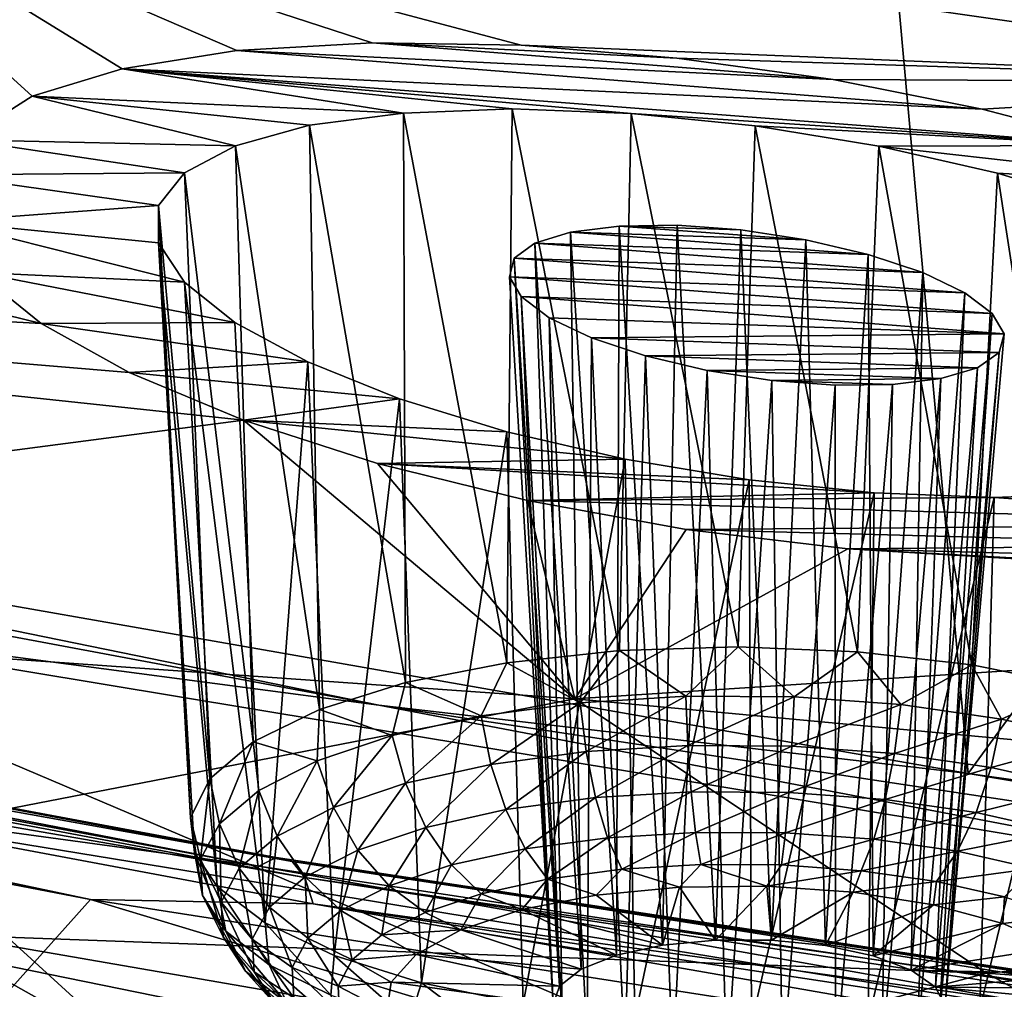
# Model space of a CAD drawing. Header units: metres. Extents: x -106 to 264, y -111 to 81.
# Tile 247 of 549: x 171.99 to 174.5, y -2.63 to -0.16. Entities that reach past the tile are written whole.
import ezdxf

# ---------------------------------------------------------------- set-up
doc = ezdxf.new("R2010")
doc.units = ezdxf.units.M
doc.layers.add('solid_20422013', color=7, linetype='CONTINUOUS')

msp = doc.modelspace()

# ---------------------------------------------------------------- linework, layer by layer
at = {"layer": 'solid_20422013'}
for points in [[(173.901184, 3.493361, 248.979294), (170.03476, 4.30141, 246.734848), (169.804535, -1.27433, 253.632538)], [(173.901184, 3.493361, 248.979294), (169.804535, -1.27433, 253.632538), (174.403946, -2.081968, 255.875839)], [(177.956284, 2.799484, 250.906601), (173.901184, 3.493361, 248.979294), (174.403946, -2.081968, 255.875839)], [(177.956284, 2.799484, 250.906601), (174.403946, -2.081968, 255.875839), (179.189987, -2.753742, 257.74176)], [(175.196609, 0.375707, 202.372467), (175.601959, -0.319537, 204.303589), (171.303879, 0.295601, 204.389664)], [(173.26503, -0.224842, 205.04567), (171.303879, 0.295601, 204.389664), (175.601959, -0.319537, 204.303589)], [(172.01796, -0.35495, 206.063889), (171.843399, -0.466241, 206.50853), (171.303879, 0.295601, 204.389664)], [(172.247772, -0.284876, 205.726395), (172.01796, -0.35495, 206.063889), (171.303879, 0.295601, 204.389664)], [(172.539658, -0.238465, 205.436157), (172.247772, -0.284876, 205.726395), (171.303879, 0.295601, 204.389664)], [(172.885406, -0.21884, 205.207199), (172.539658, -0.238465, 205.436157), (171.303879, 0.295601, 204.389664)], [(173.26503, -0.224842, 205.04567), (172.885406, -0.21884, 205.207199), (171.303879, 0.295601, 204.389664)], [(172.041275, -0.934397, 207.930222), (168.325714, -0.729181, 209.393539), (167.54007, 0.170613, 206.894272)], [(171.879745, -0.803958, 207.58551), (172.041275, -0.934397, 207.930222), (167.54007, 0.170613, 206.894272)], [(174.059723, -0.312499, 204.951889), (172.539658, -0.238465, 205.436157), (172.885406, -0.21884, 205.207199)], [(173.662033, -0.257447, 204.962326), (172.885406, -0.21884, 205.207199), (173.26503, -0.224842, 205.04567)], [(174.059723, -0.312499, 204.951889), (172.885406, -0.21884, 205.207199), (173.662033, -0.257447, 204.962326)], [(173.662033, -0.257447, 204.962326), (173.26503, -0.224842, 205.04567), (175.601959, -0.319537, 204.303589)], [(174.440323, -0.388021, 205.016083), (172.247772, -0.284876, 205.726395), (172.539658, -0.238465, 205.436157)], [(174.440323, -0.388021, 205.016083), (172.539658, -0.238465, 205.436157), (174.059723, -0.312499, 204.951889)], [(174.059723, -0.312499, 204.951889), (173.662033, -0.257447, 204.962326), (175.601959, -0.319537, 204.303589)], [(172.964935, -0.397787, 205.730286), (172.01796, -0.35495, 206.063889), (172.247772, -0.284876, 205.726395)], [(174.7948, -0.48017, 205.146744), (172.247772, -0.284876, 205.726395), (174.440323, -0.388021, 205.016083)], [(173.545258, -0.398772, 205.45787), (172.247772, -0.284876, 205.726395), (174.7948, -0.48017, 205.146744)], [(173.24231, -0.386961, 205.565338), (172.964935, -0.397787, 205.730286), (172.247772, -0.284876, 205.726395)], [(173.545258, -0.398772, 205.45787), (173.24231, -0.386961, 205.565338), (172.247772, -0.284876, 205.726395)], [(174.440323, -0.388021, 205.016083), (174.059723, -0.312499, 204.951889), (175.601959, -0.319537, 204.303589)], [(174.7948, -0.48017, 205.146744), (174.440323, -0.388021, 205.016083), (175.601959, -0.319537, 204.303589)], [(172.536636, -0.481004, 206.204391), (171.843399, -0.466241, 206.50853), (172.01796, -0.35495, 206.063889)], [(172.725601, -0.429019, 205.947021), (172.536636, -0.481004, 206.204391), (172.01796, -0.35495, 206.063889)], [(172.964935, -0.397787, 205.730286), (172.725601, -0.429019, 205.947021), (172.01796, -0.35495, 206.063889)], [(172.969635, -1.850081, 205.3293), (172.725601, -0.429019, 205.947021), (172.964935, -0.397787, 205.730286)], [(173.228439, -1.799336, 205.176147), (172.964935, -0.397787, 205.730286), (173.24231, -0.386961, 205.565338)], [(173.228439, -1.799336, 205.176147), (172.969635, -1.850081, 205.3293), (172.964935, -0.397787, 205.730286)], [(173.515533, -1.768515, 205.077972), (173.228439, -1.799336, 205.176147), (173.24231, -0.386961, 205.565338)], [(173.515533, -1.768515, 205.077972), (173.24231, -0.386961, 205.565338), (173.545258, -0.398772, 205.45787)], [(173.817902, -1.759017, 205.03923), (173.515533, -1.768515, 205.077972), (173.545258, -0.398772, 205.45787)], [(173.861282, -0.43041, 205.412338), (173.545258, -0.398772, 205.45787), (174.7948, -0.48017, 205.146744)], [(173.817902, -1.759017, 205.03923), (173.545258, -0.398772, 205.45787), (173.861282, -0.43041, 205.412338)], [(172.75087, -1.918448, 205.530487), (172.536636, -0.481004, 206.204391), (172.725601, -0.429019, 205.947021)], [(172.969635, -1.850081, 205.3293), (172.75087, -1.918448, 205.530487), (172.725601, -0.429019, 205.947021)], [(174.121796, -1.771272, 205.061676), (173.817902, -1.759017, 205.03923), (173.861282, -0.43041, 205.412338)], [(174.176575, -0.482367, 205.42981), (173.861282, -0.43041, 205.412338), (174.7948, -0.48017, 205.146744)], [(174.121796, -1.771272, 205.061676), (173.861282, -0.43041, 205.412338), (174.176575, -0.482367, 205.42981)], [(172.406342, -0.550073, 206.490952), (171.78746, -0.555273, 206.824097), (171.843399, -0.466241, 206.50853)], [(172.536636, -0.481004, 206.204391), (172.406342, -0.550073, 206.490952), (171.843399, -0.466241, 206.50853)], [(172.582047, -2.001335, 205.770569), (172.406342, -0.550073, 206.490952), (172.536636, -0.481004, 206.204391)], [(172.75087, -1.918448, 205.530487), (172.582047, -2.001335, 205.770569), (172.536636, -0.481004, 206.204391)], [(174.413452, -1.804724, 205.144302), (174.121796, -1.771272, 205.061676), (174.176575, -0.482367, 205.42981)], [(174.176575, -0.482367, 205.42981), (174.7948, -0.48017, 205.146744), (175.112793, -0.587449, 205.343567)], [(174.478775, -0.550965, 205.510086), (174.176575, -0.482367, 205.42981), (175.112793, -0.587449, 205.343567)], [(174.413452, -1.804724, 205.144302), (174.176575, -0.482367, 205.42981), (174.478775, -0.550965, 205.510086)], [(172.406342, -0.550073, 206.490952), (172.340118, -0.633801, 206.793762), (171.78746, -0.555273, 206.824097)], [(172.47084, -2.094982, 206.038651), (172.340118, -0.633801, 206.793762), (172.406342, -0.550073, 206.490952)], [(172.582047, -2.001335, 205.770569), (172.47084, -2.094982, 206.038651), (172.406342, -0.550073, 206.490952)], [(174.679642, -1.857855, 205.28334), (174.413452, -1.804724, 205.144302), (174.478775, -0.550965, 205.510086)], [(174.755051, -0.634732, 205.65004), (174.478775, -0.550965, 205.510086), (175.112793, -0.587449, 205.343567)], [(174.679642, -1.857855, 205.28334), (174.478775, -0.550965, 205.510086), (174.755051, -0.634732, 205.65004)], [(172.340118, -0.633801, 206.793762), (171.793167, -0.673941, 207.205933), (171.78746, -0.555273, 206.824097)], [(172.340118, -0.633801, 206.793762), (172.340485, -0.728552, 207.099274), (171.793167, -0.673941, 207.205933)], [(172.422287, -2.195141, 206.322586), (172.340485, -0.728552, 207.099274), (172.340118, -0.633801, 206.793762)], [(172.47084, -2.094982, 206.038651), (172.422287, -2.195141, 206.322586), (172.340118, -0.633801, 206.793762)], [(172.406891, -0.829096, 207.394424), (171.879745, -0.803958, 207.58551), (171.793167, -0.673941, 207.205933)], [(172.340485, -0.728552, 207.099274), (172.406891, -0.829096, 207.394424), (171.793167, -0.673941, 207.205933)], [(173.299744, -0.729667, 206.627319), (173.417709, -2.58058, 205.992493), (173.390579, -0.701451, 206.493164)], [(173.299744, -0.729667, 206.627319), (173.390579, -0.701451, 206.493164), (174.149704, -0.757995, 206.316574)], [(173.390579, -0.701451, 206.493164), (173.507782, -2.544835, 205.888275), (173.514236, -0.685742, 206.383408)], [(173.390579, -0.701451, 206.493164), (173.514236, -0.685742, 206.383408), (173.990479, -0.720805, 206.271118)], [(173.390579, -0.701451, 206.493164), (173.417709, -2.58058, 205.992493), (173.507782, -2.544835, 205.888275)], [(173.390579, -0.701451, 206.493164), (173.990479, -0.720805, 206.271118), (174.149704, -0.757995, 206.316574)], [(173.514236, -0.685742, 206.383408), (173.507782, -2.544835, 205.888275), (173.625244, -2.519419, 205.812042)], [(173.514236, -0.685742, 206.383408), (173.625244, -2.519419, 205.812042), (173.662399, -0.683647, 206.306473)], [(173.514236, -0.685742, 206.383408), (173.662399, -0.683647, 206.306473), (173.824631, -0.695549, 206.268097)], [(173.514236, -0.685742, 206.383408), (173.824631, -0.695549, 206.268097), (173.990479, -0.720805, 206.271118)], [(173.662399, -0.683647, 206.306473), (173.625244, -2.519419, 205.812042), (173.76059, -2.506394, 205.770004)], [(173.662399, -0.683647, 206.306473), (173.76059, -2.506394, 205.770004), (173.824631, -0.695549, 206.268097)], [(173.824631, -0.695549, 206.268097), (173.76059, -2.506394, 205.770004), (173.902832, -2.506812, 205.765533)], [(173.824631, -0.695549, 206.268097), (173.902832, -2.506812, 205.765533), (173.990479, -0.720805, 206.271118)], [(173.990479, -0.720805, 206.271118), (173.902832, -2.506812, 205.765533), (174.040451, -2.520641, 205.799011)], [(173.990479, -0.720805, 206.271118), (174.040451, -2.520641, 205.799011), (174.149704, -0.757995, 206.316574)], [(172.55722, -1.181052, 208.480423), (169.328354, -1.603885, 211.823135), (168.325714, -0.729181, 209.393539)], [(172.265991, -1.059643, 208.227585), (172.55722, -1.181052, 208.480423), (168.325714, -0.729181, 209.393539)], [(172.041275, -0.934397, 207.930222), (172.265991, -1.059643, 208.227585), (168.325714, -0.729181, 209.393539)], [(172.490341, -2.369559, 206.811005), (172.406891, -0.829096, 207.394424), (172.340485, -0.728552, 207.099274)], [(172.432434, -2.2831, 206.569855), (172.490341, -2.369559, 206.811005), (172.340485, -0.728552, 207.099274)], [(172.422287, -2.195141, 206.322586), (172.432434, -2.2831, 206.569855), (172.340485, -0.728552, 207.099274)], [(173.246857, -0.768123, 206.777222), (173.36232, -2.62376, 206.116272), (173.299744, -0.729667, 206.627319)], [(173.246857, -0.768123, 206.777222), (173.299744, -0.729667, 206.627319), (174.288361, -0.804612, 206.401077)], [(173.299744, -0.729667, 206.627319), (173.36232, -2.62376, 206.116272), (173.417709, -2.58058, 205.992493)], [(173.299744, -0.729667, 206.627319), (174.149704, -0.757995, 206.316574), (174.288361, -0.804612, 206.401077)], [(173.235062, -0.814916, 206.933151), (173.3461, -2.670876, 206.249573), (173.246857, -0.768123, 206.777222)], [(173.235062, -0.814916, 206.933151), (173.246857, -0.768123, 206.777222), (174.395538, -0.855814, 206.516678)], [(173.246857, -0.768123, 206.777222), (173.3461, -2.670876, 206.249573), (173.36232, -2.62376, 206.116272)], [(173.246857, -0.768123, 206.777222), (174.288361, -0.804612, 206.401077), (174.395538, -0.855814, 206.516678)], [(174.149704, -0.757995, 206.316574), (174.040451, -2.520641, 205.799011), (174.162323, -2.546761, 205.867722)], [(174.149704, -0.757995, 206.316574), (174.162323, -2.546761, 205.867722), (174.288361, -0.804612, 206.401077)], [(172.535339, -0.932124, 207.664886), (172.041275, -0.934397, 207.930222), (171.879745, -0.803958, 207.58551)], [(172.406891, -0.829096, 207.394424), (172.535339, -0.932124, 207.664886), (171.879745, -0.803958, 207.58551)], [(173.235062, -0.814916, 206.933151), (173.265045, -0.865895, 207.084824), (173.3461, -2.670876, 206.249573)], [(173.235062, -0.814916, 206.933151), (174.465775, -0.909034, 206.654633), (173.265045, -0.865895, 207.084824)], [(173.235062, -0.814916, 206.933151), (174.395538, -0.855814, 206.516678), (174.465775, -0.909034, 206.654633)], [(174.288361, -0.804612, 206.401077), (174.162323, -2.546761, 205.867722), (174.258545, -2.583055, 205.966095)], [(174.288361, -0.804612, 206.401077), (174.258545, -2.583055, 205.966095), (174.395538, -0.855814, 206.516678)], [(172.612091, -2.4626, 207.068146), (172.535339, -0.932124, 207.664886), (172.406891, -0.829096, 207.394424)], [(172.612091, -2.4626, 207.068146), (172.406891, -0.829096, 207.394424), (172.490341, -2.369559, 206.811005)], [(173.265045, -0.865895, 207.084824), (173.370377, -2.718111, 206.381607), (173.3461, -2.670876, 206.249573)], [(173.265045, -0.865895, 207.084824), (173.336227, -0.919753, 207.22403), (173.370377, -2.718111, 206.381607)], [(173.265045, -0.865895, 207.084824), (174.465775, -0.909034, 206.654633), (174.495956, -0.960893, 206.809052)], [(173.265045, -0.865895, 207.084824), (174.495956, -0.960893, 206.809052), (173.336227, -0.919753, 207.22403)], [(174.395538, -0.855814, 206.516678), (174.258545, -2.583055, 205.966095), (174.321335, -2.626582, 206.086166)], [(174.395538, -0.855814, 206.516678), (174.321335, -2.626582, 206.086166), (174.465775, -0.909034, 206.654633)], [(173.336227, -0.919753, 207.22403), (173.433167, -2.761638, 206.501678), (173.370377, -2.718111, 206.381607)], [(173.336227, -0.919753, 207.22403), (173.444, -0.971033, 207.339615), (173.433167, -2.761638, 206.501678)], [(173.336227, -0.919753, 207.22403), (174.495956, -0.960893, 206.809052), (173.444, -0.971033, 207.339615)], [(174.465775, -0.909034, 206.654633), (174.321335, -2.626582, 206.086166), (174.345612, -2.673817, 206.218201)], [(174.495956, -0.960893, 206.809052), (174.465775, -0.909034, 206.654633), (174.345612, -2.673817, 206.218201)], [(172.535339, -0.932124, 207.664886), (172.720718, -1.032452, 207.901917), (172.041275, -0.934397, 207.930222)], [(172.720718, -1.032452, 207.901917), (172.265991, -1.059643, 208.227585), (172.041275, -0.934397, 207.930222)], [(172.612091, -2.4626, 207.068146), (172.720718, -1.032452, 207.901917), (172.535339, -0.932124, 207.664886)], [(173.444, -0.971033, 207.339615), (173.529388, -2.797932, 206.600052), (173.433167, -2.761638, 206.501678)], [(173.444, -0.971033, 207.339615), (174.495956, -0.960893, 206.809052), (174.482895, -1.008267, 206.967133)], [(173.444, -0.971033, 207.339615), (173.581497, -1.017178, 207.422974), (173.529388, -2.797932, 206.600052)], [(173.444, -0.971033, 207.339615), (174.482895, -1.008267, 206.967133), (173.581497, -1.017178, 207.422974)], [(174.482895, -1.008267, 206.967133), (174.495956, -0.960893, 206.809052), (174.345612, -2.673817, 206.218201)], [(173.581497, -1.017178, 207.422974), (173.651245, -2.824052, 206.668762), (173.529388, -2.797932, 206.600052)], [(173.581497, -1.017178, 207.422974), (174.482895, -1.008267, 206.967133), (174.427628, -1.047009, 207.118805)], [(173.581497, -1.017178, 207.422974), (173.738632, -1.054085, 207.467987), (173.651245, -2.824052, 206.668762)], [(173.581497, -1.017178, 207.422974), (174.427628, -1.047009, 207.118805), (173.738632, -1.054085, 207.467987)], [(174.482895, -1.008267, 206.967133), (174.345612, -2.673817, 206.218201), (174.329391, -2.720933, 206.351501)], [(174.427628, -1.047009, 207.118805), (174.482895, -1.008267, 206.967133), (174.329391, -2.720933, 206.351501)], [(172.720718, -1.032452, 207.901917), (172.955048, -1.126672, 208.094681), (172.265991, -1.059643, 208.227585)], [(172.612091, -2.4626, 207.068146), (172.788025, -2.545847, 207.295563), (172.720718, -1.032452, 207.901917)], [(172.788025, -2.545847, 207.295563), (172.955048, -1.126672, 208.094681), (172.720718, -1.032452, 207.901917)], [(173.738632, -1.054085, 207.467987), (173.788879, -2.837881, 206.70224), (173.651245, -2.824052, 206.668762)], [(173.738632, -1.054085, 207.467987), (174.427628, -1.047009, 207.118805), (174.334381, -1.074937, 207.252762)], [(173.738632, -1.054085, 207.467987), (173.903931, -1.07948, 207.471466), (173.788879, -2.837881, 206.70224)], [(173.738632, -1.054085, 207.467987), (174.334381, -1.074937, 207.252762), (173.903931, -1.07948, 207.471466)], [(174.427628, -1.047009, 207.118805), (174.329391, -2.720933, 206.351501), (174.274002, -2.764113, 206.475281)], [(174.334381, -1.074937, 207.252762), (174.427628, -1.047009, 207.118805), (174.274002, -2.764113, 206.475281)], [(172.902435, -1.907123, 255.256577), (168.432953, -1.071269, 252.934906), (171.036484, -1.660947, 254.382996)], [(169.804535, -1.27433, 253.632538), (168.432953, -1.071269, 252.934906), (172.902435, -1.907123, 255.256577)], [(172.955048, -1.126672, 208.094681), (172.55722, -1.181052, 208.480423), (172.265991, -1.059643, 208.227585)], [(173.903931, -1.07948, 207.471466), (174.334381, -1.074937, 207.252762), (174.211395, -1.089903, 207.359436)], [(174.334381, -1.074937, 207.252762), (174.274002, -2.764113, 206.475281), (174.183914, -2.799858, 206.579498)], [(174.211395, -1.089903, 207.359436), (174.334381, -1.074937, 207.252762), (174.183914, -2.799858, 206.579498)], [(173.903931, -1.07948, 207.471466), (173.931122, -2.838299, 206.697769), (173.788879, -2.837881, 206.70224)], [(173.903931, -1.07948, 207.471466), (174.065521, -1.09157, 207.433914), (173.931122, -2.838299, 206.697769)], [(173.903931, -1.07948, 207.471466), (174.211395, -1.089903, 207.359436), (174.065521, -1.09157, 207.433914)], [(174.065521, -1.09157, 207.433914), (174.066452, -2.825274, 206.655716), (173.931122, -2.838299, 206.697769)], [(174.065521, -1.09157, 207.433914), (174.211395, -1.089903, 207.359436), (174.066452, -2.825274, 206.655716)], [(174.211395, -1.089903, 207.359436), (174.183914, -2.799858, 206.579498), (174.066452, -2.825274, 206.655716)], [(172.955048, -1.126672, 208.094681), (173.228439, -1.210646, 208.234955), (172.55722, -1.181052, 208.480423)], [(172.788025, -2.545847, 207.295563), (173.010468, -2.615662, 207.483307), (172.955048, -1.126672, 208.094681)], [(173.010468, -2.615662, 207.483307), (173.228439, -1.210646, 208.234955), (172.955048, -1.126672, 208.094681)], [(172.55722, -1.181052, 208.480423), (173.401733, -1.890998, 210.463181), (169.328354, -1.603885, 211.823135)], [(172.55722, -1.181052, 208.480423), (172.898529, -1.291224, 208.672928), (173.401733, -1.890998, 210.463181)], [(173.529617, -1.280124, 208.31694), (172.898529, -1.291224, 208.672928), (172.55722, -1.181052, 208.480423)], [(173.228439, -1.210646, 208.234955), (173.529617, -1.280124, 208.31694), (172.55722, -1.181052, 208.480423)], [(173.010468, -2.615662, 207.483307), (173.269684, -2.668993, 207.623184), (173.228439, -1.210646, 208.234955)], [(173.269684, -2.668993, 207.623184), (173.529617, -1.280124, 208.31694), (173.228439, -1.210646, 208.234955)], [(174.403946, -2.081968, 255.875839), (169.804535, -1.27433, 253.632538), (172.902435, -1.907123, 255.256577)], [(173.529617, -1.280124, 208.31694), (173.845703, -1.333141, 208.336197), (172.898529, -1.291224, 208.672928)], [(172.898529, -1.291224, 208.672928), (173.280792, -1.385277, 208.793686), (173.401733, -1.890998, 210.463181)], [(174.16423, -1.365723, 208.291901), (173.280792, -1.385277, 208.793686), (172.898529, -1.291224, 208.672928)], [(173.845703, -1.333141, 208.336197), (174.16423, -1.365723, 208.291901), (172.898529, -1.291224, 208.672928)], [(173.269684, -2.668993, 207.623184), (173.554337, -2.70351, 207.709076), (173.529617, -1.280124, 208.31694)], [(173.554337, -2.70351, 207.709076), (173.845703, -1.333141, 208.336197), (173.529617, -1.280124, 208.31694)], [(173.554337, -2.70351, 207.709076), (173.852005, -2.717704, 207.737228), (173.845703, -1.333141, 208.336197)], [(173.852005, -2.717704, 207.737228), (174.16423, -1.365723, 208.291901), (173.845703, -1.333141, 208.336197)], [(174.16423, -1.365723, 208.291901), (174.470886, -1.377985, 208.184097), (173.280792, -1.385277, 208.793686)], [(174.470886, -1.377985, 208.184097), (175.453476, -1.446321, 207.956558), (173.280792, -1.385277, 208.793686)], [(173.852005, -2.717704, 207.737228), (174.149673, -2.710955, 207.706406), (174.16423, -1.365723, 208.291901)], [(174.149673, -2.710955, 207.706406), (174.470886, -1.377985, 208.184097), (174.16423, -1.365723, 208.291901)], [(174.149673, -2.710955, 207.706406), (174.434326, -2.683557, 207.617981), (174.470886, -1.377985, 208.184097)], [(174.434326, -2.683557, 207.617981), (174.751114, -1.367002, 208.017975), (174.470886, -1.377985, 208.184097)], [(174.434326, -2.683557, 207.617981), (174.693542, -2.636708, 207.475784), (174.751114, -1.367002, 208.017975)], [(174.470886, -1.377985, 208.184097), (174.751114, -1.367002, 208.017975), (175.453476, -1.446321, 207.956558)], [(173.280792, -1.385277, 208.793686), (173.685074, -1.459218, 208.839157), (173.401733, -1.890998, 210.463181)], [(173.280792, -1.385277, 208.793686), (175.453476, -1.446321, 207.956558), (173.685074, -1.459218, 208.839157)], [(168.129639, -1.450744, 253.204468), (168.078354, -1.471657, 253.286331), (172.596573, -2.318452, 255.638397)], [(172.64061, -2.296178, 255.55275), (168.129639, -1.450744, 253.204468), (172.596573, -2.318452, 255.638397)], [(168.176788, -1.461848, 253.118286), (168.129639, -1.450744, 253.204468), (172.64061, -2.296178, 255.55275)], [(173.685074, -1.459218, 208.839157), (175.453476, -1.446321, 207.956558), (175.191605, -1.499779, 208.252991)], [(172.596573, -2.318452, 255.638397), (168.078354, -1.471657, 253.286331), (171.061142, -2.108822, 254.984695)], [(172.681076, -2.306032, 255.463104), (168.176788, -1.461848, 253.118286), (172.64061, -2.296178, 255.55275)], [(168.214661, -1.503765, 253.03717), (168.176788, -1.461848, 253.118286), (172.681076, -2.306032, 255.463104)], [(173.685074, -1.459218, 208.839157), (174.097214, -1.508845, 208.802551), (173.401733, -1.890998, 210.463181)], [(173.685074, -1.459218, 208.839157), (175.191605, -1.499779, 208.252991), (174.097214, -1.508845, 208.802551)], [(172.713593, -2.346944, 255.379196), (168.214661, -1.503765, 253.03717), (172.681076, -2.306032, 255.463104)], [(168.239151, -1.571944, 252.969925), (168.214661, -1.503765, 253.03717), (172.713593, -2.346944, 255.379196)], [(174.097214, -1.508845, 208.802551), (175.191605, -1.499779, 208.252991), (174.866501, -1.528925, 208.50116)], [(174.097214, -1.508845, 208.802551), (176.917267, -1.663735, 208.037231), (173.401733, -1.890998, 210.463181)], [(174.097214, -1.508845, 208.802551), (174.497192, -1.533036, 208.690094), (176.917267, -1.663735, 208.037231)], [(174.097214, -1.508845, 208.802551), (174.866501, -1.528925, 208.50116), (174.497192, -1.533036, 208.690094)], [(172.166962, -2.40263, 254.989685), (167.68161, -1.540567, 252.595215), (168.239151, -1.571944, 252.969925)], [(171.700577, -2.924198, 254.54425), (167.68161, -1.540567, 252.595215), (172.166962, -2.40263, 254.989685)], [(172.734619, -2.414473, 255.310135), (168.239151, -1.571944, 252.969925), (172.713593, -2.346944, 255.379196)], [(172.166962, -2.40263, 254.989685), (168.239151, -1.571944, 252.969925), (172.734619, -2.414473, 255.310135)], [(173.401733, -1.890998, 210.463181), (170.541077, -2.447508, 214.166382), (169.328354, -1.603885, 211.823135)], [(171.036484, -1.660947, 254.382996), (169.997437, -2.39142, 253.507217), (172.296875, -2.811121, 254.672989)], [(171.036484, -1.660947, 254.382996), (172.296875, -2.811121, 254.672989), (174.652496, -3.198112, 255.747894)], [(175.476089, -2.398283, 256.43103), (171.036484, -1.660947, 254.382996), (174.652496, -3.198112, 255.747894)], [(172.902435, -1.907123, 255.256577), (171.036484, -1.660947, 254.382996), (175.476089, -2.398283, 256.43103)], [(176.917267, -1.663735, 208.037231), (177.818085, -2.303349, 209.813828), (173.401733, -1.890998, 210.463181)], [(173.415329, -1.901166, 205.087036), (173.228439, -1.799336, 205.176147), (173.515533, -1.768515, 205.077972)], [(173.684845, -1.884743, 205.030106), (173.415329, -1.901166, 205.087036), (173.515533, -1.768515, 205.077972)], [(173.684845, -1.884743, 205.030106), (173.515533, -1.768515, 205.077972), (173.817902, -1.759017, 205.03923)], [(173.960724, -1.88638, 205.023758), (173.684845, -1.884743, 205.030106), (173.817902, -1.759017, 205.03923)], [(173.960724, -1.88638, 205.023758), (173.817902, -1.759017, 205.03923), (174.121796, -1.771272, 205.061676)], [(174.232376, -1.906013, 205.068268), (173.960724, -1.88638, 205.023758), (174.121796, -1.771272, 205.061676)], [(174.232376, -1.906013, 205.068268), (174.121796, -1.771272, 205.061676), (174.413452, -1.804724, 205.144302)], [(173.162521, -1.935017, 205.192383), (172.969635, -1.850081, 205.3293), (173.228439, -1.799336, 205.176147)], [(173.415329, -1.901166, 205.087036), (173.162521, -1.935017, 205.192383), (173.228439, -1.799336, 205.176147)], [(174.489334, -1.942887, 205.161896), (174.232376, -1.906013, 205.068268), (174.413452, -1.804724, 205.144302)], [(174.489334, -1.942887, 205.161896), (174.413452, -1.804724, 205.144302), (174.679642, -1.857855, 205.28334)], [(172.936142, -1.984995, 205.342087), (172.75087, -1.918448, 205.530487), (172.969635, -1.850081, 205.3293)], [(173.162521, -1.935017, 205.192383), (172.936142, -1.984995, 205.342087), (172.969635, -1.850081, 205.3293)], [(174.721725, -1.995587, 205.301056), (174.489334, -1.942887, 205.161896), (174.679642, -1.857855, 205.28334)], [(173.401733, -1.890998, 210.463181), (174.451004, -2.590671, 212.406586), (170.541077, -2.447508, 214.166382)], [(177.563324, -2.612887, 257.216919), (172.902435, -1.907123, 255.256577), (175.476089, -2.398283, 256.43103)], [(174.403946, -2.081968, 255.875839), (172.902435, -1.907123, 255.256577), (177.563324, -2.612887, 257.216919)], [(173.187592, -2.058582, 205.198883), (173.162521, -1.935017, 205.192383), (173.415329, -1.901166, 205.087036)], [(173.430634, -2.02604, 205.097626), (173.187592, -2.058582, 205.198883), (173.415329, -1.901166, 205.087036)], [(177.818085, -2.303349, 209.813828), (174.451004, -2.590671, 212.406586), (173.401733, -1.890998, 210.463181)], [(173.430634, -2.02604, 205.097626), (173.415329, -1.901166, 205.087036), (173.684845, -1.884743, 205.030106)], [(173.689728, -2.010252, 205.042877), (173.430634, -2.02604, 205.097626), (173.684845, -1.884743, 205.030106)], [(173.689728, -2.010252, 205.042877), (173.684845, -1.884743, 205.030106), (173.960724, -1.88638, 205.023758)], [(173.954941, -2.011825, 205.036789), (173.689728, -2.010252, 205.042877), (173.960724, -1.88638, 205.023758)], [(173.954941, -2.011825, 205.036789), (173.960724, -1.88638, 205.023758), (174.232376, -1.906013, 205.068268)], [(174.21608, -2.030699, 205.079575), (173.954941, -2.011825, 205.036789), (174.232376, -1.906013, 205.068268)], [(174.21608, -2.030699, 205.079575), (174.232376, -1.906013, 205.068268), (174.489334, -1.942887, 205.161896)], [(172.744904, -2.049179, 205.530396), (172.582047, -2.001335, 205.770569), (172.75087, -1.918448, 205.530487)], [(172.936142, -1.984995, 205.342087), (172.744904, -2.049179, 205.530396), (172.75087, -1.918448, 205.530487)], [(172.969971, -2.106627, 205.342804), (172.936142, -1.984995, 205.342087), (173.162521, -1.935017, 205.192383)], [(173.187592, -2.058582, 205.198883), (172.969971, -2.106627, 205.342804), (173.162521, -1.935017, 205.192383)], [(174.463104, -2.066148, 205.169586), (174.21608, -2.030699, 205.079575), (174.489334, -1.942887, 205.161896)], [(174.463104, -2.066148, 205.169586), (174.489334, -1.942887, 205.161896), (174.721725, -1.995587, 205.301056)], [(172.495575, -2.209851, 205.992691), (172.47084, -2.094982, 206.038651), (172.582047, -2.001335, 205.770569)], [(172.59613, -2.125104, 205.750076), (172.495575, -2.209851, 205.992691), (172.582047, -2.001335, 205.770569)], [(172.744904, -2.049179, 205.530396), (172.59613, -2.125104, 205.750076), (172.582047, -2.001335, 205.770569)], [(172.786118, -2.16833, 205.523834), (172.744904, -2.049179, 205.530396), (172.936142, -1.984995, 205.342087)], [(172.969971, -2.106627, 205.342804), (172.786118, -2.16833, 205.523834), (172.936142, -1.984995, 205.342087)], [(174.686523, -2.11681, 205.30336), (174.463104, -2.066148, 205.169586), (174.721725, -1.995587, 205.301056)], [(173.225998, -2.173868, 205.233154), (173.187592, -2.058582, 205.198883), (173.430634, -2.02604, 205.097626)], [(173.454437, -2.143279, 205.137955), (173.225998, -2.173868, 205.233154), (173.430634, -2.02604, 205.097626)], [(173.454437, -2.143279, 205.137955), (173.430634, -2.02604, 205.097626), (173.689728, -2.010252, 205.042877)], [(173.697998, -2.128439, 205.086502), (173.454437, -2.143279, 205.137955), (173.689728, -2.010252, 205.042877)], [(173.697998, -2.128439, 205.086502), (173.689728, -2.010252, 205.042877), (173.954941, -2.011825, 205.036789)], [(173.947296, -2.129918, 205.08078), (173.697998, -2.128439, 205.086502), (173.954941, -2.011825, 205.036789)], [(173.947296, -2.129918, 205.08078), (173.954941, -2.011825, 205.036789), (174.21608, -2.030699, 205.079575)], [(174.192764, -2.147659, 205.120987), (173.947296, -2.129918, 205.08078), (174.21608, -2.030699, 205.079575)], [(174.192764, -2.147659, 205.120987), (174.21608, -2.030699, 205.079575), (174.463104, -2.066148, 205.169586)], [(172.643112, -2.241319, 205.735031), (172.59613, -2.125104, 205.750076), (172.744904, -2.049179, 205.530396)], [(172.786118, -2.16833, 205.523834), (172.643112, -2.241319, 205.735031), (172.744904, -2.049179, 205.530396)], [(173.021439, -2.21903, 205.368423), (172.969971, -2.106627, 205.342804), (173.187592, -2.058582, 205.198883)], [(173.225998, -2.173868, 205.233154), (173.021439, -2.21903, 205.368423), (173.187592, -2.058582, 205.198883)], [(174.424957, -2.18098, 205.205597), (174.192764, -2.147659, 205.120987), (174.463104, -2.066148, 205.169586)], [(179.189987, -2.753742, 257.74176), (174.403946, -2.081968, 255.875839), (177.563324, -2.612887, 257.216919)], [(174.424957, -2.18098, 205.205597), (174.463104, -2.066148, 205.169586), (174.686523, -2.11681, 205.30336)], [(172.447067, -2.300163, 206.248901), (172.422287, -2.195141, 206.322586), (172.47084, -2.094982, 206.038651)], [(172.495575, -2.209851, 205.992691), (172.447067, -2.300163, 206.248901), (172.47084, -2.094982, 206.038651)], [(172.848618, -2.27703, 205.538589), (172.786118, -2.16833, 205.523834), (172.969971, -2.106627, 205.342804)], [(173.021439, -2.21903, 205.368423), (172.848618, -2.27703, 205.538589), (172.969971, -2.106627, 205.342804)], [(171.061142, -2.108822, 254.984695), (169.655807, -3.193495, 255.8022), (171.996078, -3.602512, 256.945831)], [(171.061142, -2.108822, 254.984695), (171.996078, -3.602512, 256.945831), (174.384918, -3.9783, 257.996704)], [(175.582718, -2.848157, 257.038269), (171.061142, -2.108822, 254.984695), (174.384918, -3.9783, 257.996704)], [(172.596573, -2.318452, 255.638397), (171.061142, -2.108822, 254.984695), (175.582718, -2.848157, 257.038269)], [(172.546432, -2.32279, 205.968246), (172.495575, -2.209851, 205.992691), (172.59613, -2.125104, 205.750076)], [(172.643112, -2.241319, 205.735031), (172.546432, -2.32279, 205.968246), (172.59613, -2.125104, 205.750076)], [(173.48526, -2.24541, 205.205475), (173.454437, -2.143279, 205.137955), (173.697998, -2.128439, 205.086502)], [(173.709106, -2.23177, 205.158188), (173.48526, -2.24541, 205.205475), (173.697998, -2.128439, 205.086502)], [(173.709106, -2.23177, 205.158188), (173.697998, -2.128439, 205.086502), (173.947296, -2.129918, 205.08078)], [(173.938263, -2.23313, 205.152924), (173.709106, -2.23177, 205.158188), (173.947296, -2.129918, 205.08078)], [(173.938263, -2.23313, 205.152924), (173.947296, -2.129918, 205.08078), (174.192764, -2.147659, 205.120987)], [(174.634964, -2.228601, 205.331345), (174.424957, -2.18098, 205.205597), (174.686523, -2.11681, 205.30336)], [(173.275284, -2.273526, 205.292984), (173.225998, -2.173868, 205.233154), (173.454437, -2.143279, 205.137955)], [(173.48526, -2.24541, 205.205475), (173.275284, -2.273526, 205.292984), (173.454437, -2.143279, 205.137955)], [(174.163879, -2.249436, 205.189896), (173.938263, -2.23313, 205.152924), (174.192764, -2.147659, 205.120987)], [(174.163879, -2.249436, 205.189896), (174.192764, -2.147659, 205.120987), (174.424957, -2.18098, 205.205597)], [(172.714203, -2.345638, 205.737106), (172.643112, -2.241319, 205.735031), (172.786118, -2.16833, 205.523834)], [(172.848618, -2.27703, 205.538589), (172.714203, -2.345638, 205.737106), (172.786118, -2.16833, 205.523834)], [(173.08725, -2.315037, 205.417313), (173.021439, -2.21903, 205.368423), (173.225998, -2.173868, 205.233154)], [(173.275284, -2.273526, 205.292984), (173.08725, -2.315037, 205.417313), (173.225998, -2.173868, 205.233154)], [(174.377304, -2.280063, 205.267654), (174.163879, -2.249436, 205.189896), (174.424957, -2.18098, 205.205597)], [(174.377304, -2.280063, 205.267654), (174.424957, -2.18098, 205.205597), (174.634964, -2.228601, 205.331345)], [(172.452499, -2.39257, 206.508881), (172.432434, -2.2831, 206.569855), (172.422287, -2.195141, 206.322586)], [(172.447067, -2.300163, 206.248901), (172.452499, -2.39257, 206.508881), (172.422287, -2.195141, 206.322586)], [(172.296875, -2.811121, 254.672989), (169.997437, -2.39142, 253.507217), (170.270554, -2.228735, 253.055344)], [(170.270554, -2.228735, 253.055344), (170.270081, -2.369776, 253.004288), (174.882843, -3.169137, 255.224594)], [(174.88327, -3.028072, 255.275589), (170.270554, -2.228735, 253.055344), (174.882843, -3.169137, 255.224594)], [(172.296875, -2.811121, 254.672989), (170.270554, -2.228735, 253.055344), (174.88327, -3.028072, 255.275589)], [(172.499817, -2.409611, 206.214569), (172.447067, -2.300163, 206.248901), (172.495575, -2.209851, 205.992691)], [(172.546432, -2.32279, 205.968246), (172.499817, -2.409611, 206.214569), (172.495575, -2.209851, 205.992691)], [(172.928421, -2.368347, 205.57373), (172.848618, -2.27703, 205.538589), (173.021439, -2.21903, 205.368423)], [(173.08725, -2.315037, 205.417313), (172.928421, -2.368347, 205.57373), (173.021439, -2.21903, 205.368423)], [(173.521088, -2.325921, 205.295883), (173.48526, -2.24541, 205.205475), (173.709106, -2.23177, 205.158188)], [(173.722382, -2.313656, 205.253372), (173.521088, -2.325921, 205.295883), (173.709106, -2.23177, 205.158188)], [(173.722382, -2.313656, 205.253372), (173.709106, -2.23177, 205.158188), (173.938263, -2.23313, 205.152924)], [(173.928406, -2.314878, 205.248627), (173.722382, -2.313656, 205.253372), (173.938263, -2.23313, 205.152924)], [(173.928406, -2.314878, 205.248627), (173.938263, -2.23313, 205.152924), (174.163879, -2.249436, 205.189896)], [(174.570328, -2.323834, 205.38324), (174.377304, -2.280063, 205.267654), (174.634964, -2.228601, 205.331345)], [(172.623322, -2.422218, 205.956329), (172.546432, -2.32279, 205.968246), (172.643112, -2.241319, 205.735031)], [(172.714203, -2.345638, 205.737106), (172.623322, -2.422218, 205.956329), (172.643112, -2.241319, 205.735031)], [(173.332291, -2.351202, 205.374557), (173.275284, -2.273526, 205.292984), (173.48526, -2.24541, 205.205475)], [(173.521088, -2.325921, 205.295883), (173.332291, -2.351202, 205.374557), (173.48526, -2.24541, 205.205475)], [(174.131271, -2.329541, 205.281876), (173.928406, -2.314878, 205.248627), (174.163879, -2.249436, 205.189896)], [(174.131271, -2.329541, 205.281876), (174.163879, -2.249436, 205.189896), (174.377304, -2.280063, 205.267654)], [(172.511642, -2.483521, 206.762619), (172.490341, -2.369559, 206.811005), (172.432434, -2.2831, 206.569855)], [(172.452499, -2.39257, 206.508881), (172.511642, -2.483521, 206.762619), (172.432434, -2.2831, 206.569855)], [(172.804855, -2.431408, 205.756195), (172.714203, -2.345638, 205.737106), (172.848618, -2.27703, 205.538589)], [(172.928421, -2.368347, 205.57373), (172.804855, -2.431408, 205.756195), (172.848618, -2.27703, 205.538589)], [(173.163223, -2.388526, 205.486359), (173.08725, -2.315037, 205.417313), (173.275284, -2.273526, 205.292984)], [(173.332291, -2.351202, 205.374557), (173.163223, -2.388526, 205.486359), (173.275284, -2.273526, 205.292984)], [(174.323181, -2.357079, 205.351791), (174.131271, -2.329541, 205.281876), (174.377304, -2.280063, 205.267654)], [(174.323181, -2.357079, 205.351791), (174.377304, -2.280063, 205.267654), (174.570328, -2.323834, 205.38324)], [(172.505035, -2.498445, 206.464478), (172.452499, -2.39257, 206.508881), (172.447067, -2.300163, 206.248901)], [(172.499817, -2.409611, 206.214569), (172.505035, -2.498445, 206.464478), (172.447067, -2.300163, 206.248901)], [(172.64061, -2.296178, 255.55275), (172.596573, -2.318452, 255.638397), (177.309097, -3.033489, 257.624481)], [(177.345551, -3.010066, 257.535645), (172.64061, -2.296178, 255.55275), (177.309097, -3.033489, 257.624481)], [(172.681076, -2.306032, 255.463104), (172.64061, -2.296178, 255.55275), (177.345551, -3.010066, 257.535645)], [(177.379059, -3.018864, 257.443054), (172.681076, -2.306032, 255.463104), (177.345551, -3.010066, 257.535645)], [(172.713593, -2.346944, 255.379196), (172.681076, -2.306032, 255.463104), (177.379059, -3.018864, 257.443054)], [(177.818085, -2.303349, 209.813828), (178.873047, -2.915328, 211.513672), (174.451004, -2.590671, 212.406586)], [(172.579498, -2.503828, 206.187866), (172.499817, -2.409611, 206.214569), (172.546432, -2.32279, 205.968246)], [(172.623322, -2.422218, 205.956329), (172.579498, -2.503828, 206.187866), (172.546432, -2.32279, 205.968246)], [(177.309097, -3.033489, 257.624481), (172.596573, -2.318452, 255.638397), (175.582718, -2.848157, 257.038269)], [(173.020401, -2.43646, 205.626999), (172.928421, -2.368347, 205.57373), (173.08725, -2.315037, 205.417313)], [(173.163223, -2.388526, 205.486359), (173.020401, -2.43646, 205.626999), (173.08725, -2.315037, 205.417313)], [(173.45639, -2.391914, 205.441956), (173.332291, -2.351202, 205.374557), (173.521088, -2.325921, 205.295883)], [(173.66861, -2.371558, 205.376221), (173.45639, -2.391914, 205.441956), (173.521088, -2.325921, 205.295883)], [(173.66861, -2.371558, 205.376221), (173.521088, -2.325921, 205.295883), (173.722382, -2.313656, 205.253372)], [(173.891113, -2.368989, 205.360153), (173.66861, -2.371558, 205.376221), (173.722382, -2.313656, 205.253372)], [(173.891113, -2.368989, 205.360153), (173.722382, -2.313656, 205.253372), (173.928406, -2.314878, 205.248627)], [(173.891113, -2.368989, 205.360153), (173.928406, -2.314878, 205.248627), (174.131271, -2.329541, 205.281876)], [(174.110992, -2.384355, 205.394699), (173.891113, -2.368989, 205.360153), (174.131271, -2.329541, 205.281876)], [(174.110992, -2.384355, 205.394699), (174.131271, -2.329541, 205.281876), (174.323181, -2.357079, 205.351791)], [(174.496735, -2.396436, 205.455719), (174.323181, -2.357079, 205.351791), (174.570328, -2.323834, 205.38324)], [(172.721329, -2.501797, 205.957687), (172.623322, -2.422218, 205.956329), (172.714203, -2.345638, 205.737106)], [(177.405975, -3.058928, 257.356812), (172.713593, -2.346944, 255.379196), (177.379059, -3.018864, 257.443054)], [(172.734619, -2.414473, 255.310135), (172.713593, -2.346944, 255.379196), (177.405975, -3.058928, 257.356812)], [(172.804855, -2.431408, 205.756195), (172.721329, -2.501797, 205.957687), (172.714203, -2.345638, 205.737106)], [(173.266769, -2.428874, 205.553543), (173.163223, -2.388526, 205.486359), (173.332291, -2.351202, 205.374557)], [(173.45639, -2.391914, 205.441956), (173.266769, -2.428874, 205.553543), (173.332291, -2.351202, 205.374557)], [(174.315475, -2.416764, 205.477844), (174.110992, -2.384355, 205.394699), (174.323181, -2.357079, 205.351791)], [(174.315475, -2.416764, 205.477844), (174.323181, -2.357079, 205.351791), (174.496735, -2.396436, 205.455719)], [(170.270081, -2.369776, 253.004288), (171.700577, -2.924198, 254.54425), (174.882843, -3.169137, 255.224594)], [(172.622223, -2.56952, 207.000366), (172.612091, -2.4626, 207.068146), (172.490341, -2.369559, 206.811005)], [(172.511642, -2.483521, 206.762619), (172.622223, -2.56952, 207.000366), (172.490341, -2.369559, 206.811005)], [(172.909302, -2.493162, 205.791061), (172.804855, -2.431408, 205.756195), (172.928421, -2.368347, 205.57373)], [(173.020401, -2.43646, 205.626999), (172.909302, -2.493162, 205.791061), (172.928421, -2.368347, 205.57373)], [(173.625244, -2.519419, 205.812042), (173.45639, -2.391914, 205.441956), (173.66861, -2.371558, 205.376221)], [(173.76059, -2.506394, 205.770004), (173.625244, -2.519419, 205.812042), (173.66861, -2.371558, 205.376221)], [(173.76059, -2.506394, 205.770004), (173.66861, -2.371558, 205.376221), (173.891113, -2.368989, 205.360153)], [(173.902832, -2.506812, 205.765533), (173.76059, -2.506394, 205.770004), (173.891113, -2.368989, 205.360153)], [(173.902832, -2.506812, 205.765533), (173.891113, -2.368989, 205.360153), (174.110992, -2.384355, 205.394699)], [(176.355225, -3.667563, 256.609039), (171.700577, -2.924198, 254.54425), (172.166962, -2.40263, 254.989685)], [(176.851242, -3.133277, 257.019135), (172.166962, -2.40263, 254.989685), (172.734619, -2.414473, 255.310135)], [(176.355225, -3.667563, 256.609039), (172.166962, -2.40263, 254.989685), (176.851242, -3.133277, 257.019135)], [(172.452499, -2.39257, 206.508881), (172.56189, -2.585879, 206.70842), (172.511642, -2.483521, 206.762619)], [(172.505035, -2.498445, 206.464478), (172.56189, -2.585879, 206.70842), (172.452499, -2.39257, 206.508881)], [(173.110764, -2.480293, 205.704514), (173.020401, -2.43646, 205.626999), (173.163223, -2.388526, 205.486359)], [(173.266769, -2.428874, 205.553543), (173.110764, -2.480293, 205.704514), (173.163223, -2.388526, 205.486359)], [(173.625244, -2.519419, 205.812042), (173.266769, -2.428874, 205.553543), (173.45639, -2.391914, 205.441956)], [(174.040451, -2.520641, 205.799011), (173.902832, -2.506812, 205.765533), (174.110992, -2.384355, 205.394699)], [(174.040451, -2.520641, 205.799011), (174.110992, -2.384355, 205.394699), (174.315475, -2.416764, 205.477844)], [(174.492691, -2.464335, 205.604752), (174.315475, -2.416764, 205.477844), (174.496735, -2.396436, 205.455719)], [(174.492691, -2.464335, 205.604752), (174.496735, -2.396436, 205.455719), (174.645294, -2.446099, 205.589661)], [(172.584396, -2.587331, 206.422775), (172.505035, -2.498445, 206.464478), (172.499817, -2.409611, 206.214569)], [(172.579498, -2.503828, 206.187866), (172.584396, -2.587331, 206.422775), (172.499817, -2.409611, 206.214569)], [(172.681046, -2.576809, 206.170502), (172.579498, -2.503828, 206.187866), (172.623322, -2.422218, 205.956329)], [(172.721329, -2.501797, 205.957687), (172.681046, -2.576809, 206.170502), (172.623322, -2.422218, 205.956329)], [(172.834213, -2.556453, 205.972244), (172.721329, -2.501797, 205.957687), (172.804855, -2.431408, 205.756195)], [(177.423386, -3.125908, 257.286224), (172.734619, -2.414473, 255.310135), (177.405975, -3.058928, 257.356812)], [(176.851242, -3.133277, 257.019135), (172.734619, -2.414473, 255.310135), (177.423386, -3.125908, 257.286224)], [(172.909302, -2.493162, 205.791061), (172.834213, -2.556453, 205.972244), (172.804855, -2.431408, 205.756195)], [(173.507782, -2.544835, 205.888275), (173.110764, -2.480293, 205.704514), (173.266769, -2.428874, 205.553543)], [(173.625244, -2.519419, 205.812042), (173.507782, -2.544835, 205.888275), (173.266769, -2.428874, 205.553543)], [(174.162323, -2.546761, 205.867722), (174.040451, -2.520641, 205.799011), (174.315475, -2.416764, 205.477844)], [(174.162323, -2.546761, 205.867722), (174.315475, -2.416764, 205.477844), (174.492691, -2.464335, 205.604752)], [(174.451004, -2.590671, 212.406586), (171.955597, -3.254271, 216.407257), (170.541077, -2.447508, 214.166382)], [(173.110764, -2.480293, 205.704514), (172.909302, -2.493162, 205.791061), (173.020401, -2.43646, 205.626999)], [(174.632355, -2.524307, 205.768066), (174.492691, -2.464335, 205.604752), (174.645294, -2.446099, 205.589661)], [(172.668198, -2.668554, 206.936981), (172.622223, -2.56952, 207.000366), (172.511642, -2.483521, 206.762619)], [(172.56189, -2.585879, 206.70842), (172.668198, -2.668554, 206.936981), (172.511642, -2.483521, 206.762619)], [(172.780014, -2.647264, 207.213013), (172.788025, -2.545847, 207.295563), (172.612091, -2.4626, 207.068146)], [(172.622223, -2.56952, 207.000366), (172.780014, -2.647264, 207.213013), (172.612091, -2.4626, 207.068146)], [(173.110764, -2.480293, 205.704514), (172.997421, -2.543186, 205.886108), (172.909302, -2.493162, 205.791061)], [(173.417709, -2.58058, 205.992493), (172.997421, -2.543186, 205.886108), (173.110764, -2.480293, 205.704514)], [(173.507782, -2.544835, 205.888275), (173.417709, -2.58058, 205.992493), (173.110764, -2.480293, 205.704514)], [(174.258545, -2.583055, 205.966095), (174.162323, -2.546761, 205.867722), (174.492691, -2.464335, 205.604752)], [(174.258545, -2.583055, 205.966095), (174.492691, -2.464335, 205.604752), (174.632355, -2.524307, 205.768066)], [(172.505035, -2.498445, 206.464478), (172.637848, -2.669517, 206.652069), (172.56189, -2.585879, 206.70842)], [(172.584396, -2.587331, 206.422775), (172.637848, -2.669517, 206.652069), (172.505035, -2.498445, 206.464478)], [(172.685547, -2.65356, 206.386429), (172.584396, -2.587331, 206.422775), (172.579498, -2.503828, 206.187866)], [(172.681046, -2.576809, 206.170502), (172.685547, -2.65356, 206.386429), (172.579498, -2.503828, 206.187866)], [(172.797989, -2.623899, 206.163589), (172.681046, -2.576809, 206.170502), (172.721329, -2.501797, 205.957687)], [(172.834213, -2.556453, 205.972244), (172.797989, -2.623899, 206.163589), (172.721329, -2.501797, 205.957687)], [(172.997421, -2.543186, 205.886108), (172.834213, -2.556453, 205.972244), (172.909302, -2.493162, 205.791061)], [(174.258545, -2.583055, 205.966095), (174.632355, -2.524307, 205.768066), (174.726349, -2.593197, 205.958313)], [(172.780014, -2.647264, 207.213013), (172.978928, -2.713763, 207.392365), (172.788025, -2.545847, 207.295563)], [(172.978928, -2.713763, 207.392365), (173.010468, -2.615662, 207.483307), (172.788025, -2.545847, 207.295563)], [(172.933334, -2.613903, 206.087753), (172.797989, -2.623899, 206.163589), (172.834213, -2.556453, 205.972244)], [(172.997421, -2.543186, 205.886108), (172.933334, -2.613903, 206.087753), (172.834213, -2.556453, 205.972244)], [(173.36232, -2.62376, 206.116272), (172.933334, -2.613903, 206.087753), (172.997421, -2.543186, 205.886108)], [(173.417709, -2.58058, 205.992493), (173.36232, -2.62376, 206.116272), (172.997421, -2.543186, 205.886108)], [(172.819885, -2.743291, 207.141388), (172.780014, -2.647264, 207.213013), (172.622223, -2.56952, 207.000366)], [(172.668198, -2.668554, 206.936981), (172.819885, -2.743291, 207.141388), (172.622223, -2.56952, 207.000366)], [(172.802032, -2.692911, 206.357742), (172.685547, -2.65356, 206.386429), (172.681046, -2.576809, 206.170502)], [(172.797989, -2.623899, 206.163589), (172.802032, -2.692911, 206.357742), (172.681046, -2.576809, 206.170502)], [(174.321335, -2.626582, 206.086166), (174.258545, -2.583055, 205.966095), (174.726349, -2.593197, 205.958313)], [(174.451004, -2.590671, 212.406586), (175.660385, -3.260038, 214.265839), (171.955597, -3.254271, 216.407257)], [(172.737778, -2.747229, 206.866913), (172.668198, -2.668554, 206.936981), (172.56189, -2.585879, 206.70842)], [(172.637848, -2.669517, 206.652069), (172.737778, -2.747229, 206.866913), (172.56189, -2.585879, 206.70842)], [(172.584396, -2.587331, 206.422775), (172.73468, -2.729102, 206.597183), (172.637848, -2.669517, 206.652069)], [(172.685547, -2.65356, 206.386429), (172.73468, -2.729102, 206.597183), (172.584396, -2.587331, 206.422775)], [(174.321335, -2.626582, 206.086166), (174.726349, -2.593197, 205.958313), (174.754562, -2.630027, 206.060898)], [(178.873047, -2.915328, 211.513672), (175.660385, -3.260038, 214.265839), (174.451004, -2.590671, 212.406586)], [(172.933334, -2.613903, 206.087753), (172.922195, -2.688337, 206.297791), (172.797989, -2.623899, 206.163589)], [(172.922195, -2.688337, 206.297791), (172.802032, -2.692911, 206.357742), (172.797989, -2.623899, 206.163589)], [(173.3461, -2.670876, 206.249573), (172.922195, -2.688337, 206.297791), (172.933334, -2.613903, 206.087753)], [(173.36232, -2.62376, 206.116272), (173.3461, -2.670876, 206.249573), (172.933334, -2.613903, 206.087753)], [(172.978928, -2.713763, 207.392365), (173.211334, -2.766462, 207.531525), (173.010468, -2.615662, 207.483307)], [(173.211334, -2.766462, 207.531525), (173.269684, -2.668993, 207.623184), (173.010468, -2.615662, 207.483307)], [(174.321335, -2.626582, 206.086166), (174.754562, -2.630027, 206.060898), (174.769348, -2.667565, 206.166)], [(174.345612, -2.673817, 206.218201), (174.321335, -2.626582, 206.086166), (174.769348, -2.667565, 206.166)]]:
    msp.add_3dface(points, dxfattribs=at)

doc.saveas('drawing.dxf')
